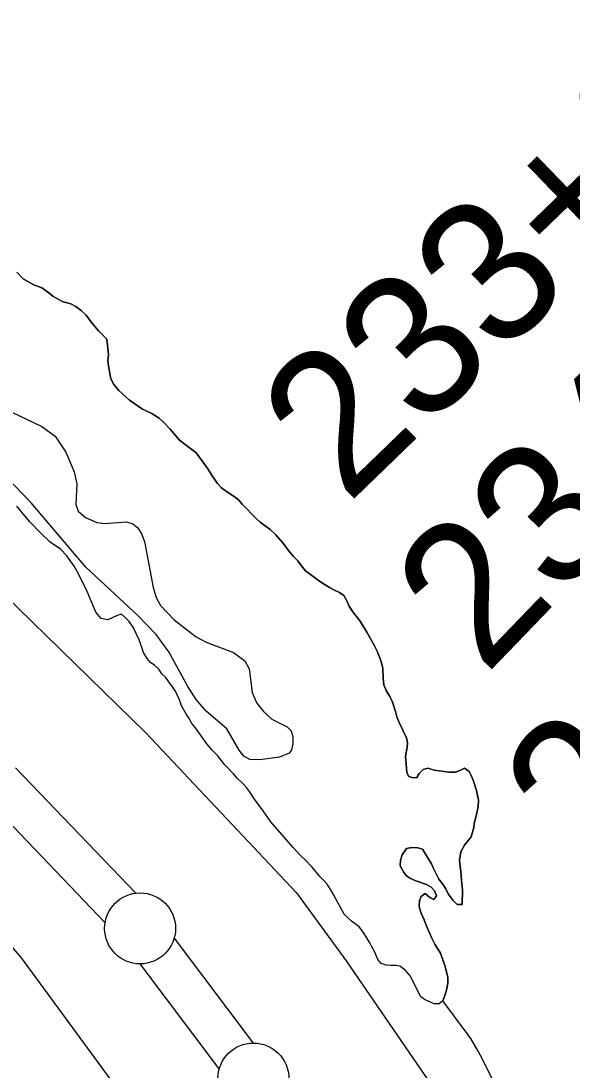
# Model space of a CAD drawing. Extents: x 3161665 to 3199565, y 885729 to 911164.
# Drawn here: x 3172850 to 3173239, y 905091 to 905829 of the extents above; entities that cross this region are included whole.
import ezdxf

# ---------------------------------------------------------------- set-up
doc = ezdxf.new("R2010")
doc.units = 0
for name, color, linetype in [('V-LEVE-TOET', 7, 'Continuous'), ('V-SITE-VEGE', 7, 'Continuous'), ('V-SURV-IDEN', 7, 'Continuous'), ('V-SURV-LINE', 7, 'Continuous'), ('V-TOPO-SHOR', 7, 'Continuous')]:
    doc.layers.add(name, color=color, linetype=linetype)

msp = doc.modelspace()

# ---------------------------------------------------------------- linework, layer by layer
at = {"layer": 'V-LEVE-TOET'}
for points in [[(3173230.46, 904565.01), (3173129.1, 904747.18), (3173057.93, 904869.12), (3172963.75, 905015.73), (3172850.86, 905169.63), (3172773.33, 905260.07), (3172706.84, 905326.1), (3172578.77, 905443.56), (3172441.76, 905567.86), (3172295.62, 905702.18), (3172173.95, 905821)], [(3172529.34, 905786.37), (3172531.25, 905781.52), (3172531.38, 905768.55), (3172528.9, 905753.19), (3172526.19, 905732.05), (3172532.88, 905716.05), (3172545.56, 905698.22), (3172564.61, 905678.75), (3172610.03, 905628.61), (3172788.18, 905474.55), (3172938.44, 905328.02), (3173044.39, 905215.47), (3173079.44, 905167.58), (3173157.05, 905054.59), (3173211.71, 904943.13), (3173306.58, 904778.15), (3173401.36, 904667.06)]]:
    msp.add_lwpolyline(points, dxfattribs=at)
at = {"layer": 'V-SITE-VEGE'}
for p, q in [((3172851.87, 905647.87), (3172847.51, 905652.48)), ((3172859.43, 905643.64), (3172851.87, 905647.87)), ((3172865.21, 905641.41), (3172859.43, 905643.64)), ((3172869.98, 905637.99), (3172865.21, 905641.41)), ((3172872.76, 905635.58), (3172869.98, 905637.99)), ((3172879.32, 905631.75), (3172872.76, 905635.58)), ((3172885.5, 905630.12), (3172879.32, 905631.75)), ((3172889.08, 905628.3), (3172885.5, 905630.12)), ((3172892.86, 905625.49), (3172889.08, 905628.3)), ((3172896.23, 905622.08), (3172892.86, 905625.49)), ((3172899.4, 905617.87), (3172896.23, 905622.08)), ((3172901.59, 905615.46), (3172899.4, 905617.87)), ((3172904.95, 905611.05), (3172901.59, 905615.46)), ((3172910.91, 905605.23), (3172904.95, 905611.05)), ((3172912.04, 905594.45), (3172910.91, 905605.23)), ((3172911.62, 905590.06), (3172912.04, 905594.45)), ((3172912, 905586.47), (3172911.62, 905590.06)), ((3172913.75, 905577.28), (3172912, 905586.47)), ((3172915.92, 905573.47), (3172913.75, 905577.28)), ((3172919.29, 905569.06), (3172915.92, 905573.47)), ((3172926.83, 905562.24), (3172919.29, 905569.06)), ((3172935.98, 905556), (3172926.83, 905562.24)), ((3172942.15, 905553.17), (3172935.98, 905556)), ((3172844, 905553.87), (3172865.17, 905543.86)), ((3172947.72, 905549.55), (3172942.15, 905553.17)), ((3172951.09, 905546.53), (3172947.72, 905549.55)), ((3172865.17, 905543.86), (3172874.5, 905536.95)), ((3172955.46, 905541.92), (3172951.09, 905546.53)), ((3172962.2, 905534.1), (3172955.46, 905541.92)), ((3172874.5, 905536.95), (3172882.12, 905525.7)), ((3172965.98, 905531.08), (3172962.2, 905534.1)), ((3172882.12, 905525.7), (3172887.9, 905511.86)), ((3172973.53, 905525.45), (3172965.98, 905531.08)), ((3172857.69, 905489.92), (3172827.05, 905521.58)), ((3172975.91, 905522.45), (3172973.53, 905525.45)), ((3172982.05, 905514.03), (3172975.91, 905522.45)), ((3172887.9, 905511.86), (3172889.77, 905503.31)), ((3172985.61, 905508.42), (3172982.05, 905514.03)), ((3172889.77, 905503.31), (3172889.06, 905488.81)), ((3172988.97, 905503.62), (3172985.61, 905508.42)), ((3172991.75, 905500.61), (3172988.97, 905503.62)), ((3172995.13, 905497.99), (3172991.75, 905500.61)), ((3173001.29, 905493.97), (3172995.13, 905497.99)), ((3172896.14, 905444.76), (3172857.69, 905489.92)), ((3172889.06, 905488.81), (3172890.68, 905484.16)), ((3173003.88, 905491.96), (3173001.29, 905493.97)), ((3173006.25, 905489.15), (3173003.88, 905491.96)), ((3173016.18, 905478.92), (3173006.25, 905489.15)), ((3172890.68, 905484.16), (3172895.81, 905479.77)), ((3172895.81, 905479.77), (3172903.9, 905476.08)), ((3172903.9, 905476.08), (3172909.27, 905475.55)), ((3172909.27, 905475.55), (3172924.85, 905476.74)), ((3172924.85, 905476.74), (3172929.14, 905475.35)), ((3172929.14, 905475.35), (3172932.71, 905472.44)), ((3173018.96, 905476.51), (3173016.18, 905478.92)), ((3173025.91, 905471.28), (3173018.96, 905476.51)), ((3172932.71, 905472.44), (3172935.39, 905468.32)), ((3172935.39, 905468.32), (3172937.51, 905462.69)), ((3173029.89, 905467.46), (3173025.91, 905471.28)), ((3173034.64, 905462.05), (3173029.89, 905467.46)), ((3172937.51, 905462.69), (3172943.47, 905430.52)), ((3173036.62, 905459.65), (3173034.64, 905462.05)), ((3173038.6, 905456.64), (3173036.62, 905459.65)), ((3173042.37, 905452.23), (3173038.6, 905456.64)), ((3173045.55, 905449.22), (3173042.37, 905452.23)), ((3172933.03, 905410.5), (3172896.14, 905444.76)), ((3173048.72, 905444.81), (3173045.55, 905449.22)), ((3173050.9, 905442.2), (3173048.72, 905444.81)), ((3173060.64, 905434.96), (3173050.9, 905442.2)), ((3172943.47, 905430.52), (3172945.76, 905423.3)), ((3173064.02, 905432.75), (3173060.64, 905434.96)), ((3173067.79, 905430.33), (3173064.02, 905432.75)), ((3173070.78, 905428.72), (3173067.79, 905430.33)), ((3172945.76, 905423.3), (3172948.68, 905417.69)), ((3173074.76, 905426.9), (3173070.78, 905428.72)), ((3173077.94, 905424.69), (3173074.76, 905426.9)), ((3173079.92, 905421.08), (3173077.94, 905424.69)), ((3172948.68, 905417.69), (3172958.3, 905407.61)), ((3173081.89, 905416.88), (3173079.92, 905421.08)), ((3173084.26, 905413.28), (3173081.89, 905416.88)), ((3172945.55, 905397.42), (3172933.03, 905410.5)), ((3172958.3, 905407.61), (3172973.9, 905395.65)), ((3173089.41, 905406.66), (3173084.26, 905413.28)), ((3173094.16, 905398.85), (3173089.41, 905406.66)), ((3172954.65, 905385.09), (3172945.55, 905397.42)), ((3172973.9, 905395.65), (3172980.96, 905392)), ((3173099.3, 905389.85), (3173094.16, 905398.85)), ((3172980.96, 905392), (3173000.18, 905384.54)), ((3173101.27, 905385.64), (3173099.3, 905389.85)), ((3173104.23, 905378.24), (3173101.27, 905385.64)), ((3172967.91, 905360.75), (3172954.65, 905385.09)), ((3173000.18, 905384.54), (3173008.2, 905378.76)), ((3173008.2, 905378.76), (3173011.25, 905373.17)), ((3173105.4, 905373.44), (3173104.23, 905378.24)), ((3173011.25, 905373.17), (3173013.23, 905356.38)), ((3173105.55, 905366.26), (3173105.4, 905373.44)), ((3173106.13, 905361.87), (3173105.55, 905366.26)), ((3172973.75, 905351.55), (3172967.91, 905360.75)), ((3173013.23, 905356.38), (3173016.59, 905349)), ((3173107.71, 905357.87), (3173106.13, 905361.87)), ((3173110.27, 905353.66), (3173107.71, 905357.87)), ((3172980.91, 905343.23), (3172973.75, 905351.55)), ((3173016.59, 905349), (3173021.23, 905343.12)), ((3173111.85, 905350.46), (3173110.27, 905353.66)), ((3173114.21, 905343.06), (3173111.85, 905350.46)), ((3172995.35, 905330.94), (3172980.91, 905343.23)), ((3173021.23, 905343.12), (3173027.03, 905337.69)), ((3173115.18, 905339.26), (3173114.21, 905343.06)), ((3173027.03, 905337.69), (3173037.84, 905332.4)), ((3173116.76, 905335.26), (3173115.18, 905339.26)), ((3173121.89, 905324.66), (3173116.76, 905335.26)), ((3173004.05, 905315.85), (3172995.35, 905330.94)), ((3173037.84, 905332.4), (3173040.77, 905329.39)), ((3173040.77, 905329.39), (3173041.91, 905325.24)), ((3173042.01, 905320.26), (3173041.07, 905316.16)), ((3173041.91, 905325.24), (3173042.01, 905320.26)), ((3173122.67, 905321.06), (3173121.89, 905324.66)), ((3173122.45, 905317.87), (3173122.67, 905321.06)), ((3173007.36, 905311.71), (3173004.05, 905315.85)), ((3173011.68, 905309.4), (3173007.36, 905311.71)), ((3173039.27, 905313.7), (3173032.61, 905310.9)), ((3173041.07, 905316.16), (3173039.27, 905313.7)), ((3173121.41, 905311.29), (3173122.45, 905317.87)), ((3173122.15, 905300.31), (3173121.41, 905311.29)), ((3173018.66, 905308.99), (3173011.68, 905309.4)), ((3173032.61, 905310.9), (3173018.66, 905308.99)), ((3173123.33, 905297.51), (3173122.15, 905300.31)), ((3173126.12, 905296.3), (3173123.33, 905297.51)), ((3173129.31, 905296.68), (3173126.12, 905296.3)), ((3173130.93, 905299.46), (3173129.31, 905296.68)), ((3173133.74, 905302.24), (3173130.93, 905299.46)), ((3173137.14, 905303.22), (3173133.74, 905302.24)), ((3173141.52, 905301.8), (3173137.14, 905303.22)), ((3173152.09, 905300.34), (3173141.52, 905301.8)), ((3173156.48, 905300.32), (3173152.09, 905300.34)), ((3173159.48, 905301.5), (3173156.48, 905300.32)), ((3173162.88, 905303.08), (3173159.48, 905301.5)), ((3173166.26, 905300.86), (3173162.88, 905303.08)), ((3173167.64, 905298.06), (3173166.26, 905300.86)), ((3173169.02, 905294.66), (3173167.64, 905298.06)), ((3173171.37, 905287.46), (3173169.02, 905294.66)), ((3173172.73, 905280.67), (3173171.37, 905287.46)), ((3173171.28, 905270.5), (3173172.51, 905276.08)), ((3173172.51, 905276.08), (3173172.73, 905280.67)), ((3173169.65, 905264.32), (3173171.28, 905270.5)), ((3173167.6, 905254.76), (3173169.43, 905261.33)), ((3173169.43, 905261.33), (3173169.65, 905264.32)), ((3173162.78, 905248.99), (3173167.6, 905254.76)), ((3173119.03, 905242.05), (3173122.05, 905246.62)), ((3173122.05, 905246.62), (3173125.65, 905247.4)), ((3173125.65, 905247.4), (3173130.04, 905247.18)), ((3173130.04, 905247.18), (3173133.23, 905246.16)), ((3173133.23, 905246.16), (3173139.55, 905235.75)), ((3173160.16, 905244.22), (3173162.78, 905248.99)), ((3173117.6, 905234.48), (3173117.82, 905238.47)), ((3173117.82, 905238.47), (3173119.03, 905242.05)), ((3173159.33, 905238.43), (3173160.16, 905244.22)), ((3173159.7, 905234.04), (3173159.33, 905238.43)), ((3173119.96, 905230.27), (3173117.6, 905234.48)), ((3173121.75, 905227.67), (3173119.96, 905230.27)), ((3173139.55, 905235.75), (3173140.93, 905232.55)), ((3173140.93, 905232.55), (3173143.3, 905227.75)), ((3173160.28, 905230.65), (3173159.7, 905234.04)), ((3173160.64, 905224.26), (3173160.28, 905230.65)), ((3173124.33, 905225.66), (3173121.75, 905227.67)), ((3173128.51, 905223.84), (3173124.33, 905225.66)), ((3173136.08, 905221.2), (3173128.51, 905223.84)), ((3173143.3, 905227.75), (3173144.88, 905224.95)), ((3173144.88, 905224.95), (3173147.26, 905221.74)), ((3173161.4, 905217.27), (3173160.64, 905224.26)), ((3173139.26, 905219.39), (3173136.08, 905221.2)), ((3173141.84, 905216.78), (3173139.26, 905219.39)), ((3173143.22, 905213.18), (3173141.84, 905216.78)), ((3173147.26, 905221.74), (3173149.63, 905218.13)), ((3173149.63, 905218.13), (3173151.41, 905214.73)), ((3173161.15, 905207.09), (3173161.4, 905217.27)), ((3173131.01, 905205.86), (3173131.23, 905210.05)), ((3173131.23, 905210.05), (3173132.44, 905212.84)), ((3173132.44, 905212.84), (3173135.05, 905215.02)), ((3173135.05, 905215.02), (3173138.42, 905212.01)), ((3173138.42, 905212.01), (3173141.21, 905210.79)), ((3173141.21, 905210.79), (3173143.22, 905213.18)), ((3173151.41, 905214.73), (3173154.98, 905209.92)), ((3173154.98, 905209.92), (3173157.76, 905207.11)), ((3173131.98, 905201.67), (3173131.01, 905205.86)), ((3173134.55, 905196.46), (3173131.98, 905201.67)), ((3173157.76, 905207.11), (3173161.15, 905207.09)), ((3173135.92, 905192.66), (3173134.55, 905196.46)), ((3173139.66, 905183.86), (3173135.92, 905192.66)), ((3173142.23, 905178.86), (3173139.66, 905183.86)), ((3173145.99, 905172.85), (3173142.23, 905178.86)), ((3173149.13, 905163.45), (3173145.99, 905172.85)), ((3173151.08, 905155.86), (3173149.13, 905163.45)), ((3173150.44, 905147.88), (3173151.06, 905151.87)), ((3173151.06, 905151.87), (3173151.08, 905155.86)), ((3173147.6, 905139.31), (3173149.02, 905143.1)), ((3173149.02, 905143.1), (3173150.44, 905147.88)), ((3173163.35, 905118.34), (3173147.6, 905139.31)), ((3173163.68, 905117.89), (3173163.35, 905118.34)), ((3173167.35, 905112.78), (3173163.68, 905117.89)), ((3173172.4, 905103.95), (3173167.35, 905112.78)), ((3173175.61, 905098.38), (3173172.4, 905103.95)), ((3173183.39, 905082.6), (3173175.61, 905098.38))]:
    msp.add_line(p, q, dxfattribs=at)
at = {"layer": 'V-SURV-LINE'}
for points in [[(3172846.54, 905303.44), (3172931.32, 905215.14)], [(3172909.67, 905194.37), (3172824.89, 905282.67)], [(3172958.34, 905183.44), (3173014.07, 905109.62)], [(3172990.14, 905091.53), (3172934.41, 905165.35)]]:
    msp.add_lwpolyline(points, dxfattribs=at)
for centre in [(3172934.33, 905190.35), (3173014.15, 905084.63)]:
    msp.add_circle(centre, 25, dxfattribs=at)
at = {"layer": 'V-TOPO-SHOR'}
for points in [[(3172847.51, 905652.48), (3172851.87, 905647.87), (3172859.43, 905643.64), (3172865.21, 905641.41), (3172869.98, 905637.99), (3172872.76, 905635.58), (3172879.32, 905631.75), (3172885.5, 905630.12), (3172889.08, 905628.3), (3172892.86, 905625.49), (3172896.23, 905622.08), (3172899.4, 905617.87), (3172901.59, 905615.46), (3172904.95, 905611.05), (3172910.91, 905605.23), (3172912.04, 905594.45), (3172911.62, 905590.06), (3172912, 905586.47), (3172913.75, 905577.28), (3172915.92, 905573.47), (3172919.29, 905569.06), (3172926.83, 905562.24), (3172935.98, 905556), (3172942.15, 905553.17), (3172947.72, 905549.55), (3172951.09, 905546.53), (3172955.46, 905541.92), (3172962.2, 905534.1), (3172965.98, 905531.08), (3172973.53, 905525.45), (3172975.91, 905522.45), (3172982.05, 905514.03), (3172985.61, 905508.42), (3172988.97, 905503.62), (3172991.75, 905500.61), (3172995.13, 905497.99), (3173001.29, 905493.97), (3173003.88, 905491.96), (3173006.25, 905489.15), (3173016.18, 905478.92), (3173018.96, 905476.51), (3173025.91, 905471.28), (3173029.88, 905467.46), (3173034.64, 905462.05), (3173036.62, 905459.64), (3173038.6, 905456.64), (3173042.37, 905452.23), (3173045.55, 905449.22), (3173048.72, 905444.81), (3173050.9, 905442.2), (3173060.64, 905434.96), (3173064.02, 905432.75), (3173067.79, 905430.33), (3173070.78, 905428.72), (3173074.76, 905426.9), (3173077.94, 905424.69), (3173079.92, 905421.09), (3173081.89, 905416.88), (3173084.26, 905413.28), (3173089.41, 905406.66), (3173094.16, 905398.85), (3173099.3, 905389.85), (3173101.27, 905385.64), (3173104.23, 905378.24), (3173105.4, 905373.44), (3173105.55, 905366.26), (3173106.13, 905361.87), (3173107.71, 905357.87), (3173110.27, 905353.66), (3173111.85, 905350.46), (3173114.21, 905343.06), (3173115.18, 905339.26), (3173116.76, 905335.26), (3173121.89, 905324.66), (3173122.67, 905321.06), (3173122.45, 905317.87), (3173121.41, 905311.29), (3173122.15, 905300.31), (3173123.33, 905297.51)], [(3173021.02, 905273.13), (3173014.88, 905281.35), (3173011.51, 905286.76), (3173009.33, 905289.56), (3173006.56, 905292.57), (3173002.98, 905295.99), (3173000.21, 905299.19), (3172994.06, 905305.61), (3172988.9, 905312.03), (3172985.13, 905315.84), (3172981.37, 905320.25), (3172973.45, 905331.67), (3172970.87, 905334.68), (3172968.89, 905338.28), (3172967.11, 905340.89), (3172963.55, 905347.1), (3172962.18, 905351.29), (3172959.22, 905357.5), (3172957.24, 905360.5), (3172952.29, 905367.31), (3172949.71, 905369.72), (3172947.53, 905372.93), (3172944.75, 905375.54), (3172941.57, 905377.55), (3172939.39, 905380.36), (3172936.82, 905384.56), (3172933.68, 905393.56), (3172929.34, 905402.37), (3172926.56, 905406.37), (3172923.59, 905409.58), (3172921.21, 905411.59), (3172918.21, 905410.61), (3172911.61, 905407.65), (3172906.82, 905408.68), (3172903.05, 905413.09), (3172896.95, 905427.69), (3172890.63, 905440.5), (3172887.87, 905445.5), (3172882.72, 905452.72), (3172878.15, 905457.33), (3172871, 905462.36), (3172864.05, 905468.79), (3172856.71, 905476.61), (3172847.59, 905487.64)], [(3173123.33, 905297.51), (3173126.12, 905296.3), (3173129.31, 905296.68), (3173130.93, 905299.46), (3173133.74, 905302.24), (3173137.14, 905303.22), (3173141.52, 905301.8), (3173152.09, 905300.34), (3173156.48, 905300.32), (3173159.48, 905301.5), (3173162.88, 905303.08), (3173166.26, 905300.86), (3173167.64, 905298.06), (3173169.02, 905294.66), (3173171.37, 905287.46), (3173172.73, 905280.67), (3173172.51, 905276.08), (3173171.28, 905270.5), (3173169.65, 905264.32), (3173169.43, 905261.33), (3173167.6, 905254.76), (3173162.78, 905248.99), (3173160.16, 905244.22), (3173159.33, 905238.43), (3173159.7, 905234.04), (3173160.28, 905230.65), (3173160.64, 905224.26), (3173161.4, 905217.27), (3173161.15, 905207.09), (3173157.75, 905207.11), (3173154.98, 905209.92), (3173151.41, 905214.73), (3173149.63, 905218.13), (3173147.26, 905221.74), (3173144.88, 905224.95), (3173143.3, 905227.75), (3173140.93, 905232.55), (3173139.55, 905235.75), (3173133.23, 905246.16), (3173130.04, 905247.18), (3173125.65, 905247.4), (3173122.05, 905246.62), (3173119.03, 905242.05), (3173117.82, 905238.47), (3173117.6, 905234.48), (3173119.96, 905230.27), (3173121.75, 905227.67), (3173124.33, 905225.66), (3173128.51, 905223.84), (3173136.08, 905221.2), (3173139.26, 905219.39), (3173141.84, 905216.78), (3173143.22, 905213.18), (3173141.21, 905210.79), (3173138.42, 905212.01), (3173135.05, 905215.02), (3173132.44, 905212.84), (3173131.23, 905210.05), (3173131.01, 905205.86), (3173131.98, 905201.67), (3173134.55, 905196.46), (3173135.92, 905192.66), (3173139.66, 905183.86), (3173142.23, 905178.86), (3173145.99, 905172.85), (3173149.13, 905163.45), (3173151.08, 905155.86), (3173151.06, 905151.87), (3173150.44, 905147.88), (3173149.02, 905143.1), (3173147.6, 905139.31), (3173144.99, 905137.33), (3173141.6, 905137.35), (3173134.63, 905140.38), (3173131.85, 905142.4), (3173124.74, 905156.81), (3173121.57, 905160.41), (3173117.8, 905163.43), (3173114.81, 905164.24), (3173110.62, 905164.27), (3173107.63, 905164.48), (3173104.04, 905165.7), (3173101.86, 905168.51), (3173099.69, 905173.51), (3173097.52, 905177.31), (3173096.14, 905180.31), (3173091.59, 905187.52), (3173088.62, 905191.53), (3173083.25, 905195.55), (3173080.27, 905198.16), (3173078.09, 905200.37), (3173069.59, 905215.78), (3173066.03, 905221.39), (3173063.85, 905224), (3173060.87, 905227.01), (3173055.52, 905233.43), (3173050.56, 905238.64), (3173047.78, 905241.25), (3173042.23, 905247.27), (3173026.36, 905265.32), (3173021.02, 905273.13)]]:
    msp.add_lwpolyline(points, dxfattribs=at)

# ---------------------------------------------------------------- texts
at = {"layer": 'V-SURV-IDEN'}
for s, rotation, p in [('233+06.8', 44.00889, (3173080.33, 905488.36)), ('234+69.2', 46.06817, (3173177.46, 905367.98)), ('236+01.6', 47.69625, (3173255.77, 905229.58))]:
    msp.add_text(s, height=100, rotation=rotation, dxfattribs=at).set_placement(p)

doc.saveas('drawing.dxf')
